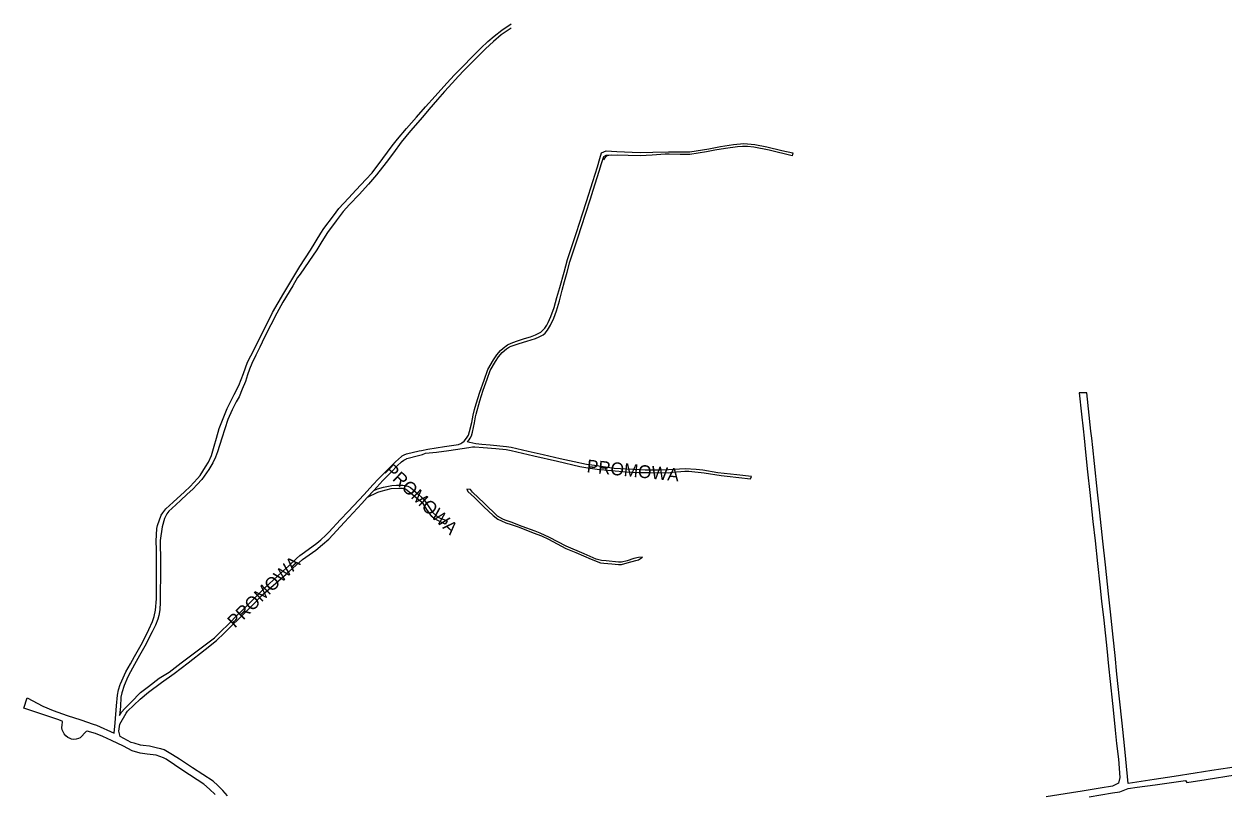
# Model space of a CAD drawing. Extents: x -304109 to -273954, y 21500 to 39796.
# Drawn here: x -303579 to -302646, y 27723 to 28323 of the extents above; entities that cross this region are included whole.
import ezdxf

# ---------------------------------------------------------------- set-up
doc = ezdxf.new("R2010")
doc.units = 0
doc.layers.add('krawedzie_ulic', color=7, linetype='Continuous')
doc.layers.add('nazwy_ulic', color=7, linetype='Continuous')

msp = doc.modelspace()

# ---------------------------------------------------------------- linework, layer by layer
at = {"layer": 'krawedzie_ulic'}
for points in [[(-303200, 28319.389), (-303204.757, 28316.393), (-303207.744, 28314.156), (-303213.831, 28309.1), (-303219.902, 28303.458), (-303225.67, 28297.71), (-303230.687, 28292.737), (-303236.744, 28286.459), (-303240.936, 28282.184), (-303245.915, 28276.549), (-303251.848, 28270.091), (-303257.473, 28263.781), (-303264.166, 28256.015), (-303269.09, 28250), (-303278.293, 28239.412), (-303285.73, 28230.649), (-303291.67, 28222.405), (-303297.311, 28214.822), (-303304.766, 28205.119), (-303310.968, 28197.914), (-303318.435, 28189.939), (-303326.004, 28181.988), (-303330.923, 28176.671), (-303336.361, 28169.319), (-303342.881, 28160.283), (-303347.305, 28153.242), (-303351.428, 28146.762), (-303357.617, 28137.652), (-303364.31, 28127.879), (-303366.375, 28125.147), (-303370.091, 28118.619), (-303377.678, 28105.969), (-303382.424, 28097.554), (-303387.188, 28088.251), (-303392.027, 28078.718), (-303395.786, 28071.022), (-303398.767, 28064.753), (-303401.874, 28058.306), (-303403.799, 28053.746), (-303405.294, 28049.392), (-303406.835, 28044.353), (-303409.385, 28038.189), (-303411.886, 28032.38), (-303414.018, 28028.302), (-303417.153, 28022.286), (-303420.506, 28014.618), (-303425.229, 28000), (-303428.678, 27989.398), (-303430.313, 27985.314), (-303432.249, 27980.821), (-303435.398, 27975.653), (-303439.029, 27970.43), (-303440.909, 27967.919), (-303444.434, 27963.893), (-303447.972, 27960.397), (-303452.276, 27956.437), (-303457.511, 27951.628), (-303464.18, 27945.33), (-303466.421, 27943.298), (-303468.003, 27941.279), (-303469.251, 27939.038), (-303469.843, 27937.568), (-303471.785, 27931.143), (-303473.403, 27920.351), (-303473.234, 27916.21), (-303472.995, 27907.674), (-303473.084, 27891.511), (-303473.184, 27881.268), (-303473.271, 27872.373), (-303473.54, 27866.372), (-303474.386, 27862.068), (-303475.144, 27859.163), (-303477.002, 27854.492), (-303479.616, 27849.178), (-303485.169, 27838.14), (-303489.414, 27830.8), (-303493.306, 27823.795), (-303496.45, 27818.196), (-303498.442, 27814.235), (-303501.398, 27807.545), (-303503.245, 27801.833), (-303503.946, 27798.242), (-303504.177, 27791.022), (-303504.97, 27784.051), (-303503.395, 27786.558), (-303500.809, 27789.585), (-303495.956, 27794.567), (-303488.51, 27801.89), (-303482.386, 27806.759), (-303473.991, 27813.254), (-303466.338, 27817.708), (-303456.937, 27825.052), (-303440.22, 27837.634), (-303430.966, 27844.57), (-303427.267, 27848.092)], [(-303472.409, 27940.031), (-303471.309, 27941.822), (-303468.978, 27944.973), (-303463.214, 27950.296), (-303454.303, 27958.372), (-303450.026, 27962.509), (-303444.219, 27968.646), (-303442.236, 27971.03), (-303437.885, 27977.837), (-303435.583, 27981.318), (-303433.197, 27986.605), (-303431.239, 27993.919), (-303429.47, 28000), (-303427.345, 28007.611), (-303421.15, 28023.249), (-303415.709, 28034.031), (-303411.998, 28041.219), (-303408.503, 28050.387), (-303405.235, 28059.223), (-303400.119, 28069.138), (-303394.528, 28080.2), (-303388.662, 28092.025), (-303385.806, 28097.963), (-303377.041, 28113.06), (-303369.956, 28124.817), (-303364.451, 28133.72), (-303356.332, 28146.577), (-303348.138, 28159.739), (-303345.824, 28163.311), (-303338.268, 28173.166), (-303334.114, 28178.859), (-303326.573, 28187.089), (-303320.67, 28193.403), (-303313.228, 28201.455), (-303308.36, 28206.644), (-303300.051, 28217.953), (-303292.673, 28227.732), (-303288.592, 28233.068), (-303281.611, 28241.422), (-303273.766, 28250), (-303266.593, 28258.242), (-303259.131, 28266.377), (-303250.031, 28276.619), (-303244.199, 28283.154), (-303238.014, 28289.455), (-303230.074, 28297.353), (-303223.709, 28303.752), (-303218.15, 28309.174), (-303213.149, 28313.232), (-303207.325, 28317.785), (-303200, 28322.717)], [(-303391.45, 27883.726), (-303381.961, 27892.469), (-303378.162, 27896.144), (-303373.026, 27900.774), (-303367.062, 27906.379), (-303364.569, 27908.566), (-303360.836, 27911.274), (-303351.38, 27918.289), (-303348.308, 27920.99), (-303344.38, 27924.514), (-303341.863, 27926.803), (-303332.816, 27936.634), (-303326.885, 27942.975), (-303314.546, 27956.323), (-303307.685, 27963.716), (-303303.26, 27968.313), (-303297.855, 27973.911), (-303290.084, 27981.721), (-303285.272, 27985.788), (-303284.759, 27986.22), (-303283.193, 27987.183), (-303281.456, 27987.786), (-303271.649, 27990.306), (-303269.874, 27990.605), (-303264.979, 27991.395), (-303251.84, 27993.57), (-303241.11, 27995.236), (-303239.109, 27995.816), (-303238.353, 27996.435), (-303236.665, 27997.8), (-303234.833, 28000), (-303233.213, 28002.407), (-303232.572, 28005.281), (-303230.639, 28012.381), (-303229.711, 28018.001), (-303228.547, 28022.428), (-303227.155, 28026.883), (-303224.371, 28035.944), (-303221.156, 28045.212), (-303218.266, 28053.537), (-303213.769, 28061.112), (-303211.127, 28064.965), (-303208.381, 28068.438), (-303206.361, 28070.256), (-303202.77, 28072.845), (-303200, 28074.211), (-303195.897, 28075.604), (-303189.595, 28077.71), (-303185.055, 28079.102), (-303181.123, 28080.578), (-303176.804, 28082.607), (-303173.69, 28085.719), (-303172.29, 28087.987), (-303171.222, 28090.082), (-303169.052, 28094.958), (-303166.652, 28101.939), (-303164.498, 28109.583), (-303162.216, 28117.327), (-303158.863, 28129.402), (-303156.223, 28139.351), (-303152.241, 28150.986), (-303149.201, 28160.347), (-303144.422, 28174.715), (-303141.353, 28184.457), (-303136.532, 28200.094), (-303132.831, 28211.555), (-303130.949, 28217.806), (-303129.674, 28222.235), (-303125.994, 28223.917), (-303117.869, 28223.487), (-303105.73, 28222.981), (-303099.688, 28222.551), (-303089.774, 28222.912), (-303077.498, 28223.192), (-303066.192, 28223.104), (-303060.806, 28223.088), (-303055.917, 28223.892), (-303046.063, 28225.574), (-303036.997, 28227.189), (-303026.914, 28228.919), (-303018.928, 28229.507), (-303010.222, 28228.764), (-303000.895, 28226.922), (-302989.342, 28224.265), (-302980.728, 28222.28), (-302981.316, 28219.95), (-302999.123, 28224.361), (-303011.111, 28226.743), (-303016.01, 28227.159), (-303019.92, 28227.385), (-303023.812, 28227.001), (-303033.104, 28225.617), (-303041.453, 28224.399), (-303047.973, 28223.184), (-303054.543, 28222.071)], [(-303138.253, 28186.501), (-303136.11, 28193.231), (-303133.141, 28203.101), (-303131.529, 28208.059), (-303129.573, 28214.03), (-303127.878, 28219.546), (-303125.96, 28220.538), (-303121.537, 28220.687)], [(-303099.644, 28219.935), (-303108.812, 28220.302), (-303116.838, 28220.604), (-303124.337, 28220.264), (-303126.172, 28219.83), (-303127.36, 28218.295), (-303128.063, 28216.983)], [(-303054.543, 28222.071), (-303060.958, 28221.058), (-303068.504, 28221.1), (-303077.064, 28221.307), (-303079.988, 28221.191), (-303090.338, 28220.48), (-303099.644, 28219.935)], [(-303156.476, 28129.347), (-303154.394, 28137.322), (-303150.988, 28147.542), (-303148.161, 28156.143), (-303145.018, 28165.655), (-303142.213, 28174.637), (-303138.253, 28186.501)], [(-303307.04, 27959.314), (-303299.868, 27967.054), (-303293.104, 27973.963), (-303288.806, 27978.558), (-303285.356, 27981.543), (-303283.59, 27982.937), (-303281.605, 27983.997), (-303281.216, 27984.155), (-303272.069, 27986.617), (-303269.08, 27987.437), (-303266.829, 27988.452), (-303258.07, 27989.081), (-303248.455, 27990.506), (-303233.058, 27992.909), (-303230.116, 27993.372), (-303228.261, 27993.392), (-303221.752, 27992.878), (-303212.037, 27991.967), (-303203.951, 27991.241), (-303202.703, 27990.975), (-303200, 27990.42), (-303195.627, 27989.379), (-303182.413, 27986.243), (-303163.887, 27982.116), (-303146.427, 27978.015), (-303140.406, 27976.906), (-303133.185, 27976.048), (-303121.83, 27974.811), (-303110.314, 27973.927), (-303100.746, 27973.419), (-303091.423, 27973.273), (-303077.525, 27973.17), (-303074.416, 27973.528), (-303064.89, 27974.394), (-303061.741, 27974.318), (-303049.851, 27973.12), (-303036.513, 27970.921), (-303031.825, 27970.378), (-303013.552, 27968.341), (-303012.842, 27970.357), (-303024.249, 27971.518), (-303034.111, 27972.465), (-303039.1, 27973.194), (-303050.871, 27975.076), (-303056.093, 27975.607), (-303064.463, 27976.239), (-303077.395, 27975.353), (-303084.21, 27975.159), (-303095.618, 27975.253), (-303104.936, 27975.628), (-303119.731, 27976.464), (-303135.178, 27978.687), (-303141.484, 27979.6), (-303151.067, 27981.582), (-303161.988, 27983.901), (-303175.175, 27987.087), (-303186.749, 27989.752), (-303200, 27992.859), (-303203.541, 27993.405), (-303216.409, 27994.639), (-303222.917, 27995.076), (-303227.447, 27995.79), (-303232.31, 27996.83), (-303233.941, 27997.27), (-303232.661, 27998.859), (-303231.886, 28000), (-303230.846, 28001.839), (-303230.204, 28004.662), (-303228.501, 28011.939), (-303227.695, 28016.643), (-303227.329, 28018.881), (-303224.349, 28029.086), (-303221.916, 28037.358), (-303218.774, 28046.117), (-303216.304, 28052.814), (-303212.108, 28059.752), (-303209.897, 28063.424), (-303206.948, 28066.924), (-303203.663, 28069.741), (-303201.234, 28071.205), (-303200, 28071.798), (-303193.685, 28073.747), (-303187.843, 28075.58), (-303181.057, 28077.732), (-303178.169, 28079.094), (-303174.999, 28080.68), (-303173.561, 28081.856), (-303171.703, 28084.17), (-303169.467, 28088.181), (-303166.707, 28093.481), (-303164.652, 28099.323), (-303162.42, 28107.17), (-303160.26, 28115.246), (-303158.471, 28122.158), (-303156.476, 28129.347)], [(-302748.048, 28000), (-302748.632, 28005.555), (-302751.72, 28035.292), (-302757.794, 28035.305), (-302756.013, 28018.795), (-302754.712, 28007.397), (-302753.866, 28000), (-302752.81, 27989.183), (-302751.222, 27973.881), (-302749.536, 27957.815), (-302747.024, 27935.242), (-302745.307, 27920.091), (-302743.554, 27902.501), (-302741.668, 27885.723), (-302740.42, 27873.039), (-302738.702, 27858.218), (-302736.364, 27836.179), (-302734.893, 27822.478), (-302733.692, 27810.582), (-302731.86, 27793.347), (-302730.825, 27783.281), (-302729.768, 27772.732), (-302728.685, 27762.233), (-302727.257, 27750), (-302726.038, 27735.764), (-302727.226, 27731.452), (-302731.775, 27728.979), (-302741.451, 27727.398), (-302755.455, 27725.25), (-302763.806, 27723.91), (-302783.59, 27720.828)], [(-302699.464, 27734.122), (-302719.552, 27731.094), (-302721.388, 27750), (-302722.572, 27760.598), (-302724.352, 27778.035), (-302726.351, 27797.049), (-302728.425, 27816.267), (-302729.891, 27830.883), (-302731.41, 27845.093), (-302733.43, 27864.869), (-302734.976, 27878.8), (-302737.411, 27901.398), (-302739.389, 27919.777), (-302741.726, 27941.943), (-302743.412, 27958.034), (-302745.925, 27980.43), (-302747.225, 27992.886), (-302748.048, 28000)], [(-303307.04, 27959.314), (-303303.969, 27960.554), (-303299.283, 27961.926), (-303296.748, 27962.538), (-303292.869, 27963.266), (-303289.363, 27963.355), (-303284.411, 27963.561), (-303280.464, 27962.663), (-303278.498, 27961.719), (-303272.269, 27956.272), (-303269.707, 27954.215), (-303268.347, 27952.832), (-303262.441, 27944.23), (-303261.305, 27942.387), (-303257.689, 27939.123), (-303255.186, 27937.803), (-303251.743, 27936.468), (-303249.928, 27935.446), (-303251.301, 27932.991), (-303259.702, 27937.17), (-303261.677, 27939.003), (-303265.596, 27944.603), (-303268.64, 27949.195), (-303275.405, 27954.891), (-303282.346, 27960.33), (-303284.511, 27960.917), (-303287.407, 27960.886), (-303293.655, 27960.615), (-303301.408, 27958.549), (-303304.195, 27957.833), (-303312.115, 27953.838)], [(-303312.115, 27953.838), (-303307.04, 27959.314)], [(-303307.041, 27959.314), (-303307.04, 27959.314)], [(-303200, 27934.763), (-303204.687, 27936.188), (-303206.449, 27937.033), (-303210.587, 27939.301), (-303221.106, 27949.353), (-303230.06, 27957.947), (-303231.555, 27959.99), (-303234.53, 27960.262), (-303233.623, 27958.519), (-303228.597, 27953.922), (-303221.359, 27946.682), (-303214.048, 27939.823), (-303210.337, 27937.118), (-303207.63, 27935.75), (-303204.083, 27934.263), (-303200, 27932.732), (-303193.817, 27930.657), (-303182.792, 27926.328), (-303176.422, 27923.915), (-303170.996, 27921.346), (-303157.449, 27914.187), (-303149.676, 27910.952), (-303137.704, 27905.888), (-303130.408, 27902.868), (-303127.923, 27902.631), (-303121.76, 27902.128), (-303116.412, 27901.569), (-303114.145, 27901.794), (-303109.691, 27903.086), (-303102.964, 27904.857), (-303100.897, 27905.214), (-303097.868, 27907.48), (-303100.903, 27907.044), (-303104.402, 27906.34), (-303109.729, 27904.662), (-303114.126, 27903.598), (-303116.492, 27903.477), (-303125.997, 27904.517), (-303129.779, 27904.683), (-303133.738, 27905.946), (-303143.116, 27910.058), (-303157.226, 27916.011), (-303170.279, 27922.625), (-303177.311, 27925.994), (-303181.263, 27927.537), (-303191.563, 27931.366), (-303200, 27934.763)], [(-303329.749, 27934.761), (-303316.354, 27949.264), (-303312.115, 27953.838)], [(-303420.855, 27721.533), (-303424.516, 27725.727), (-303428.469, 27729.648), (-303432.126, 27732.817), (-303448.167, 27743.425), (-303458.231, 27750), (-303463.754, 27753.416), (-303470.044, 27757.312), (-303472.894, 27758.229), (-303475.393, 27758.703), (-303481.555, 27760.059), (-303486.492, 27760.769), (-303488.475, 27760.925), (-303493.573, 27762.547), (-303495.865, 27763.082), (-303504.523, 27767.588), (-303505.558, 27771.871), (-303504.799, 27777.242), (-303499.806, 27785.936), (-303498.728, 27787.371), (-303488.763, 27796.754), (-303482.467, 27802.286), (-303472.152, 27809.793), (-303462.366, 27816.861), (-303451.527, 27825.212), (-303438.319, 27835.545), (-303429.522, 27842.502), (-303423.483, 27848.209), (-303419.66, 27852.088), (-303409.898, 27861.494), (-303401.675, 27869.791), (-303392.998, 27878.5), (-303381.087, 27888.946), (-303375.272, 27894.219), (-303362.556, 27905.538), (-303352.062, 27912.919), (-303346.822, 27917.271), (-303342.088, 27921.464), (-303329.749, 27934.761)], [(-303476.116, 27884.845), (-303476.059, 27901.669), (-303476.177, 27913.332), (-303476.295, 27919.938), (-303475.812, 27929.855), (-303475.427, 27931.968), (-303472.409, 27940.031)], [(-303430.48, 27722.636), (-303434.75, 27726.76), (-303439.288, 27730.588), (-303455.533, 27741.297), (-303468.725, 27750), (-303470.565, 27751.08), (-303476.455, 27753.126), (-303483.526, 27753.914), (-303488.921, 27754.846), (-303495.138, 27756.584), (-303501.933, 27760.246), (-303511.176, 27764.72), (-303517.837, 27767.622), (-303523.603, 27770.025), (-303530.05, 27771.937), (-303530.834, 27771.598), (-303535.511, 27766.796), (-303536.859, 27766.062), (-303538.597, 27765.533), (-303540.409, 27765.395), (-303542.207, 27765.656), (-303543.362, 27766.04), (-303545.152, 27766.971), (-303546.724, 27768.236), (-303548.016, 27769.786), (-303548.926, 27771.246), (-303549.545, 27772.968), (-303549.777, 27774.783), (-303549.61, 27776.605), (-303549.279, 27779.074), (-303549.692, 27779.654), (-303553.083, 27780.888), (-303569.373, 27786.303), (-303579.316, 27789.677), (-303576.857, 27797.734), (-303564.674, 27791.411), (-303556.509, 27787.967), (-303545.595, 27784.044), (-303535.042, 27780.625), (-303525.506, 27777.323), (-303522.907, 27776.589), (-303508.997, 27770.284), (-303508.392, 27778.321), (-303507.207, 27791.65), (-303506.578, 27799.815), (-303505.66, 27804.061), (-303504.356, 27808.205), (-303504.129, 27808.812), (-303500.056, 27818.055), (-303496.386, 27824.423), (-303493.243, 27830.149), (-303487.078, 27840.991), (-303482.075, 27851.134), (-303479.318, 27857.39), (-303477.857, 27861.167), (-303476.941, 27866.03), (-303476.269, 27874.907), (-303476.116, 27884.845)], [(-303427.267, 27848.092), (-303418.867, 27856.467), (-303414.014, 27861.475), (-303408.831, 27866.487), (-303402.87, 27872.371), (-303396.154, 27879.025), (-303391.45, 27883.726)], [(-302614.829, 27747.513), (-302627.101, 27745.576), (-302640.419, 27743.37), (-302654.601, 27741.097), (-302667.46, 27739.039), (-302683.883, 27736.432), (-302699.464, 27734.122)], [(-302749.983, 27720.743), (-302731.725, 27723.815), (-302726.124, 27724.7), (-302719.642, 27727.203), (-302712.513, 27728.225), (-302698.512, 27730.119), (-302684.077, 27732.263), (-302674.912, 27733.544), (-302674.091, 27731.755), (-302658.965, 27734.324), (-302636.279, 27737.885)]]:
    msp.add_lwpolyline(points, dxfattribs=at)

# ---------------------------------------------------------------- texts
at = {"layer": 'nazwy_ulic'}
for rotation, p in [(316.205922, (-303299.498, 27973.994)), (354.292192, (-303141.523, 27973.518)), (44.327136, (-303415.059, 27851.71))]:
    msp.add_text('PROMOWA', height=10, rotation=rotation, dxfattribs=at).set_placement(p)

doc.saveas('drawing.dxf')
